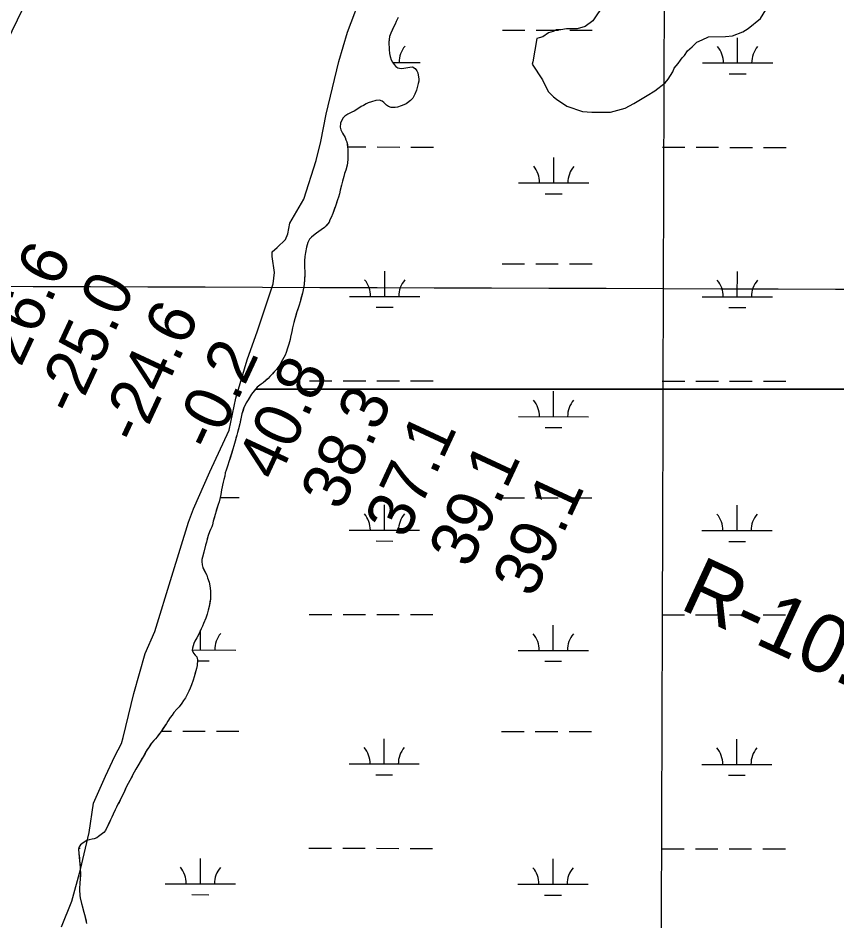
# Model space of a CAD drawing. Extents: x 3148686 to 3186545, y 916144 to 941516.
# Drawn here: x 3159855 to 3161021, y 926690 to 927974 of the extents above; entities that cross this region are included whole.
import ezdxf

# ---------------------------------------------------------------- set-up
doc = ezdxf.new("R2010")
doc.units = 0
for name, color, linetype in [('V-GRID-MAJR', 7, 'Continuous'), ('V-RIVR-EDGE', 7, 'Continuous'), ('V-RIVR-RANG', 7, 'Continuous'), ('V-RIVR-RANG-IDEN', 7, 'Continuous'), ('V-SITE-VEGE', 7, 'Continuous'), ('V-TOPO-BNDY', 7, 'Continuous'), ('V-WETL-SWMP', 7, 'Continuous')]:
    doc.layers.add(name, color=color, linetype=linetype)

msp = doc.modelspace()

# ---------------------------------------------------------------- linework, layer by layer
at = {"layer": 'V-GRID-MAJR'}
for points in [[(3160753.6, 921529.2), (3160773.9, 927589.6), (3160794.2, 933652.6), (3160814.5, 939715.7), (3160814.5, 939718.2)], [(3152944, 927616.7), (3155553.9, 927607.5), (3160773.9, 927589.6), (3165993.8, 927572.5), (3171213.8, 927556.2), (3176433.8, 927540.7), (3181653.7, 927525.9), (3184263.7, 927518.7)]]:
    msp.add_spline(points, degree=3, dxfattribs=at)
at = {"layer": 'V-RIVR-EDGE'}
msp.add_lwpolyline([(3159916.9, 926681.5), (3159931.9, 926718), (3159944.2, 926762.7), (3159956.2, 926815.4), (3159962.4, 926857.4), (3159979.6, 926895.7), (3159993, 926924), (3160002.5, 926942), (3160004.7, 926950.8), (3160020.1, 927013.5), (3160036.3, 927070.4), (3160049.8, 927101.4), (3160074.1, 927180.3), (3160097.7, 927257.3), (3160105.1, 927276.1), (3160128.3, 927328.8), (3160155.9, 927388.1), (3160165.4, 927433.4), (3160181.1, 927487.9), (3160196.1, 927529.3), (3160218.5, 927596.2), (3160220.4, 927612.4), (3160217.1, 927634.9), (3160217.1, 927641.9), (3160223.8, 927647.7), (3160235.8, 927659.2), (3160239.4, 927667.4), (3160242.2, 927682.7), (3160261.8, 927716.7), (3160279.3, 927771.8), (3160286, 927798.9), (3160293.8, 927837.9), (3160311.9, 927912.4), (3160324.2, 927954.4), (3160346.3, 928013.8)], dxfattribs=at)
at = {"layer": 'V-SITE-VEGE'}
for points in [[(3160688.7, 927993.7), (3160673.3, 927970.3), (3160662.2, 927962.5), (3160651.1, 927959.1), (3160635.6, 927959), (3160627.8, 927957.8), (3160621.2, 927957.8), (3160616.7, 927955.5), (3160610.1, 927953.3), (3160602.3, 927947.7), (3160596.8, 927946.5), (3160593.5, 927945.4), (3160588.1, 927912.1), (3160587, 927908.7), (3160601.6, 927886.6), (3160609.5, 927870), (3160617.3, 927862.3), (3160621.7, 927859), (3160636.2, 927849), (3160658.5, 927841.4), (3160671.8, 927840.4), (3160698.5, 927840.5), (3160719.5, 927846.2), (3160731.7, 927852.9), (3160750.5, 927864.1), (3160761.6, 927870.9), (3160776, 927882.1), (3160780.4, 927887.6), (3160787, 927897.7), (3160789.2, 927903.2), (3160794.7, 927909.9), (3160798, 927914.4), (3160800.2, 927917.7), (3160803.5, 927921.1), (3160807.9, 927927.8), (3160814.5, 927933.4), (3160821.1, 927940.1), (3160828.9, 927943.4), (3160837.8, 927947.9), (3160862.2, 927948.1), (3160872.2, 927949.2), (3160886.6, 927954.9), (3160894.3, 927959.4), (3160912, 927973.9), (3160919.7, 927986.2)], [(3160396.1, 927975), (3160393.3, 927969.4), (3160391.8, 927965.6), (3160389.6, 927961.6), (3160385.6, 927952.7), (3160384.1, 927948.1), (3160382.9, 927940.3), (3160382.9, 927936.5), (3160383.3, 927933.5), (3160383.4, 927929.7), (3160384, 927924.1), (3160384.8, 927919.5), (3160386.3, 927914.9), (3160388.1, 927911.7), (3160390.3, 927908.5), (3160392.9, 927905.5), (3160395.9, 927903.6), (3160400.5, 927902.8), (3160404.1, 927903), (3160412.9, 927904.7), (3160416.5, 927904.9)], [(3160416.5, 927904.9), (3160420.4, 927902.7), (3160422.6, 927899.1), (3160424, 927896.3), (3160424.8, 927893.3), (3160425.6, 927887.9), (3160425.5, 927884.7), (3160424.9, 927881.3), (3160423.3, 927875.7), (3160422.1, 927871.9), (3160419.8, 927865.9), (3160417.2, 927860.6), (3160413.8, 927857), (3160407.4, 927852.4), (3160404.2, 927851), (3160400.6, 927849.5), (3160395.4, 927847.7), (3160392.1, 927847.1), (3160386.2, 927847.2), (3160382.6, 927848.4), (3160379.6, 927850.6), (3160375.8, 927854.2), (3160373.4, 927856.2), (3160369.6, 927857.6), (3160364.4, 927856.9), (3160358.2, 927855.3), (3160353.6, 927853.9), (3160350.8, 927852.4), (3160347, 927850.2), (3160343.6, 927848.4), (3160334.4, 927842.5), (3160328.6, 927839.5), (3160324.4, 927837.7), (3160320.1, 927834.9), (3160318.1, 927832.4), (3160315.7, 927828.4), (3160314.3, 927824.8), (3160313.7, 927819), (3160314.8, 927815.2), (3160317, 927810.8), (3160320.6, 927804.4), (3160321.9, 927801), (3160323.3, 927798.2), (3160324.3, 927791), (3160324.5, 927787.4), (3160324.6, 927781.4), (3160324.4, 927777.4), (3160324.4, 927773.4), (3160324.1, 927768.2), (3160323.5, 927765), (3160321.7, 927758.2), (3160319.9, 927753.2), (3160318.8, 927748.8), (3160316.8, 927742.2), (3160315.6, 927736.5), (3160313.7, 927729.3), (3160312.5, 927724.5), (3160311.1, 927719.7), (3160309.7, 927715.7), (3160307, 927706.7), (3160303.2, 927696.4), (3160300.9, 927690.8), (3160299.1, 927687.2), (3160297.9, 927684), (3160296.3, 927681.4), (3160291.2, 927676.6), (3160286.6, 927672.9), (3160280.2, 927668.1), (3160275.6, 927665.1), (3160273, 927662.8), (3160269.8, 927659.8), (3160267.5, 927655.2), (3160265.7, 927648.4), (3160264.3, 927641), (3160263.6, 927635), (3160263, 927628.8), (3160262.8, 927625), (3160262.9, 927618.5), (3160263.3, 927614.5), (3160263.3, 927609.1), (3160262.2, 927595.1), (3160261.4, 927590.3), (3160259.9, 927582.9), (3160256.5, 927570.5), (3160255.2, 927565.9), (3160251.6, 927554.8), (3160249.3, 927546.6), (3160247.5, 927541), (3160246.7, 927537.4), (3160245.7, 927533.6), (3160244.8, 927528.4), (3160243, 927520.2), (3160242.4, 927516.9), (3160240.5, 927510.3), (3160238.9, 927504.5), (3160236.9, 927498.7), (3160235.4, 927494.9), (3160231.6, 927487.9), (3160229.6, 927484.6), (3160227.8, 927481.2), (3160224.9, 927477)], [(3160224.9, 927477), (3160222.9, 927474.4), (3160219.9, 927470.8), (3160211.1, 927461.7), (3160204, 927455.3), (3160201.4, 927453.7), (3160195.4, 927449), (3160193.2, 927446.3)], [(3160193.2, 927446.3), (3160189.4, 927441.8), (3160187.6, 927439.4), (3160182.5, 927431.1), (3160179.9, 927426.7), (3160178.3, 927423.7), (3160176.7, 927420.3), (3160173.8, 927411.1), (3160172.6, 927406.6), (3160170.9, 927397.2), (3160167.7, 927384.6), (3160166.6, 927380.8), (3160164.4, 927372.4), (3160162.4, 927365.6), (3160160.9, 927360.9), (3160155.4, 927343.1), (3160154, 927338.1), (3160151.6, 927331.3), (3160150.1, 927327.1), (3160149.3, 927322.6), (3160148.1, 927318), (3160147.3, 927313.8), (3160145, 927303.2), (3160144, 927296.6), (3160143.1, 927292.2), (3160141.3, 927286), (3160139.9, 927282), (3160135.6, 927267.9), (3160133, 927258.5), (3160132.1, 927253.5), (3160131.1, 927250.3), (3160129.1, 927246.7), (3160127.7, 927243.5), (3160125.8, 927238.2), (3160123.2, 927228.6), (3160122.2, 927224.4), (3160119.7, 927214.4), (3160117.5, 927207.2), (3160116.9, 927204), (3160116.8, 927201), (3160117.4, 927196.4), (3160118.4, 927192.4), (3160123.7, 927181.8), (3160124.9, 927177.8), (3160127.1, 927171.6), (3160128.2, 927166.4), (3160129, 927159.4), (3160129.2, 927156), (3160129.3, 927151.2), (3160128.9, 927147.8), (3160127.5, 927138.8), (3160126, 927131.8), (3160124.4, 927126.1), (3160122.4, 927120.5), (3160119.3, 927112.9), (3160117.5, 927109.1), (3160115.9, 927105.1), (3160111.4, 927095.8), (3160109.6, 927092.6), (3160107, 927087.6), (3160105.6, 927084.6), (3160103.3, 927078), (3160102.9, 927075), (3160104.7, 927070.8), (3160107.1, 927068), (3160109.5, 927065.6), (3160110.8, 927061.2), (3160110, 927053), (3160109.2, 927048.8), (3160105.9, 927036.8), (3160104.3, 927032.3), (3160102.2, 927025.5), (3160100.2, 927021.1), (3160098.4, 927016.7), (3160095.6, 927010.7), (3160093.5, 927007.1), (3160090.9, 927003.2), (3160088.5, 926999.4), (3160084.5, 926994.2), (3160081.3, 926991), (3160077, 926986.1), (3160074.4, 926982.7), (3160071.6, 926979.3), (3160068.2, 926974.1), (3160066.3, 926970.7), (3160058.7, 926959), (3160053.2, 926951.8), (3160050.8, 926949), (3160048.4, 926946.3), (3160045.2, 926942.5), (3160041.6, 926937.5), (3160037.7, 926931.1), (3160033.1, 926923.4), (3160023, 926905.4), (3160020.6, 926901.4), (3160014.1, 926889.5), (3160012.1, 926885.3), (3160009.3, 926879.9), (3160005.4, 926871.2), (3160002.2, 926865), (3160000.6, 926861.4)], [(3160193.2, 927446.3), (3165314.7, 927446.3)], [(3165314.7, 927446.3), (3160193.2, 927446.3)], [(3160000.6, 926861.4), (3159998.9, 926858.2), (3159997.3, 926855.6), (3159995.5, 926851.4), (3159993.5, 926847.7), (3159990.5, 926841.5), (3159988.8, 926837.3), (3159986.8, 926833.3), (3159983.6, 926826.3), (3159979.7, 926818.4), (3159977.3, 926815.6), (3159973.7, 926812.6), (3159969.9, 926810), (3159967.1, 926807.8), (3159963.7, 926806.7), (3159960.5, 926806.1), (3159956.5, 926805.1), (3159953.1, 926803.9), (3159947.9, 926800.8), (3159944.2, 926797.8), (3159942.2, 926795.2), (3159941.2, 926792), (3159941.6, 926785.6), (3159942.9, 926775.4), (3159943.7, 926766), (3159943.8, 926763), (3159944.2, 926758.2), (3159943.3, 926743), (3159942.7, 926736.2), (3159942.5, 926731.6), (3159943, 926728.4), (3159943, 926725.2), (3159944, 926720.4), (3159947.7, 926705.6), (3159949.7, 926699), (3159952.8, 926686)]]:
    msp.add_lwpolyline(points, dxfattribs=at)
at = {"layer": 'V-TOPO-BNDY'}
msp.add_lwpolyline([(3159006.2, 926311.1), (3159280.9, 926819.7), (3159355.2, 926960.9), (3159433.9, 927110.7), (3159462.3, 927164.6), (3160176.1, 928635), (3160389.8, 929116.4), (3160397.9, 929134.5), (3160404.6, 929149.2), (3160858.7, 930130.4), (3161037.6, 930526.5), (3161154.7, 930785.7), (3161271.9, 931050.2), (3161316.1, 931173.6), (3161356.8, 931287.5), (3161429, 931551), (3161684.4, 932501.7), (3161786.7, 932820.9), (3161812.5, 932901.9), (3162033.7, 933562.9)], dxfattribs=at)
at = {"layer": 'V-WETL-SWMP'}
for p, q in [((3160544.5, 927957.3), (3160576.5, 927957.3)), ((3160592.5, 927957.2), (3160624.5, 927957.2)), ((3160640.5, 927957.2), (3160672.5, 927957.2)), ((3160879.3, 927910.5), (3160879.3, 927946.5)), ((3160388.5, 927911), (3160427.4, 927911)), ((3160829.3, 927910.6), (3160929.3, 927910.5)), ((3160867.3, 927895.1), (3160891.3, 927895.1)), ((3160324.3, 927791), (3160350.4, 927791)), ((3160366.4, 927791), (3160398.4, 927790.9)), ((3160414.4, 927790.9), (3160446.4, 927790.9)), ((3160772.3, 927790.5), (3160804.3, 927790.5)), ((3160820.3, 927790.5), (3160852.3, 927790.5)), ((3160868.3, 927790.4), (3160900.3, 927790.4)), ((3160916.3, 927790.4), (3160948.3, 927790.4)), ((3160617.7, 927740), (3160617.7, 927776)), ((3160567.7, 927740), (3160667.7, 927739.9)), ((3160605.6, 927724.5), (3160629.6, 927724.5)), ((3160377, 927578.4), (3160377.1, 927614.4)), ((3160544.1, 927624.6), (3160576.1, 927624.6)), ((3160592.1, 927624.6), (3160624.1, 927624.5)), ((3160640.1, 927624.5), (3160672.1, 927624.5)), ((3160878.9, 927577.8), (3160879, 927613.8)), ((3160327, 927578.4), (3160427, 927578.3)), ((3160828.9, 927577.9), (3160928.9, 927577.8)), ((3160365, 927562.9), (3160389, 927562.9)), ((3160866.9, 927562.4), (3160890.9, 927562.4)), ((3160270, 927458.4), (3160302, 927458.4)), ((3160318, 927458.3), (3160350, 927458.3)), ((3160366, 927458.3), (3160398, 927458.3)), ((3160414, 927458.2), (3160446, 927458.2)), ((3160772, 927457.9), (3160804, 927457.8)), ((3160820, 927457.8), (3160852, 927457.8)), ((3160868, 927457.8), (3160900, 927457.7)), ((3160916, 927457.7), (3160948, 927457.7)), ((3160617.3, 927407.3), (3160617.4, 927443.3)), ((3160567.3, 927407.3), (3160667.3, 927407.2)), ((3160605.3, 927391.9), (3160629.3, 927391.8)), ((3160143.1, 927292.4), (3160169.9, 927292.3)), ((3160376.7, 927245.7), (3160376.7, 927281.7)), ((3160543.8, 927291.9), (3160575.8, 927291.9)), ((3160591.8, 927291.9), (3160623.8, 927291.9)), ((3160639.8, 927291.8), (3160671.8, 927291.8)), ((3160878.6, 927245.2), (3160878.6, 927281.2)), ((3160326.7, 927245.7), (3160426.7, 927245.6)), ((3160828.6, 927245.2), (3160928.6, 927245.1)), ((3160364.7, 927230.3), (3160388.7, 927230.2)), ((3160866.6, 927229.7), (3160890.6, 927229.7)), ((3160269.7, 927125.7), (3160301.7, 927125.7)), ((3160317.7, 927125.7), (3160349.7, 927125.6)), ((3160365.7, 927125.6), (3160397.7, 927125.6)), ((3160413.7, 927125.6), (3160445.7, 927125.5)), ((3160771.6, 927125.2), (3160803.6, 927125.2)), ((3160819.6, 927125.1), (3160851.6, 927125.1)), ((3160867.6, 927125.1), (3160899.6, 927125.1)), ((3160915.6, 927125), (3160947.6, 927125)), ((3160115.1, 927075.1), (3160115.1, 927103.4)), ((3160617, 927074.6), (3160617, 927110.6)), ((3160102.9, 927075.2), (3160165.1, 927075.1)), ((3160567, 927074.7), (3160667, 927074.6)), ((3160110.6, 927059.7), (3160127, 927059.7)), ((3160604.9, 927059.2), (3160628.9, 927059.2)), ((3160059.2, 926959.8), (3160073.5, 926959.8)), ((3160089.5, 926959.7), (3160121.5, 926959.7)), ((3160137.5, 926959.7), (3160169.5, 926959.7)), ((3160543.4, 926959.3), (3160575.4, 926959.2)), ((3160591.4, 926959.2), (3160623.4, 926959.2)), ((3160639.4, 926959.2), (3160671.4, 926959.1)), ((3160376.3, 926913), (3160376.4, 926949)), ((3160878.2, 926912.5), (3160878.3, 926948.5)), ((3160326.3, 926913.1), (3160426.3, 926913)), ((3160828.2, 926912.5), (3160928.2, 926912.4)), ((3160364.3, 926897.6), (3160388.3, 926897.6)), ((3160866.2, 926897.1), (3160890.2, 926897)), ((3159941.6, 926793.4), (3159943.4, 926793.4)), ((3160269.3, 926793.1), (3160301.3, 926793)), ((3160317.3, 926793), (3160349.3, 926793)), ((3160365.3, 926793), (3160397.3, 926792.9)), ((3160413.3, 926792.9), (3160445.3, 926792.9)), ((3160771.3, 926792.5), (3160803.3, 926792.5)), ((3160819.3, 926792.5), (3160851.3, 926792.4)), ((3160867.3, 926792.4), (3160899.3, 926792.4)), ((3160915.3, 926792.4), (3160947.3, 926792.3)), ((3160114.7, 926742.5), (3160114.7, 926778.5)), ((3160616.6, 926741.9), (3160616.6, 926777.9)), ((3160064.7, 926742.5), (3160164.7, 926742.4)), ((3160566.6, 926742), (3160666.6, 926741.9)), ((3160102.7, 926727.1), (3160126.7, 926727)), ((3160604.6, 926726.5), (3160628.6, 926726.5))]:
    msp.add_line(p, q, dxfattribs=at)
for points in [[(3160396.1, 927975), (3160393.3, 927969.4), (3160391.8, 927965.6), (3160389.6, 927961.6), (3160387, 927955.7), (3160385.6, 927952.7), (3160384.1, 927948.1), (3160383.3, 927943.3), (3160382.9, 927940.3), (3160382.9, 927936.5), (3160383.3, 927933.5), (3160383.4, 927929.7), (3160384, 927924.1), (3160384.8, 927919.5), (3160386.3, 927914.9), (3160388.1, 927911.7), (3160390.3, 927908.5), (3160392.9, 927905.5), (3160395.9, 927903.6), (3160400.5, 927902.8), (3160404.1, 927903), (3160407.3, 927903.6), (3160412.9, 927904.7), (3160416.5, 927904.9), (3160420.4, 927902.7), (3160422.6, 927899.1), (3160424, 927896.3), (3160424.8, 927893.3), (3160425.6, 927887.9), (3160425.5, 927884.7)], [(3160425.5, 927884.7), (3160424.9, 927881.3), (3160423.3, 927875.7), (3160422.1, 927871.9), (3160419.8, 927865.9), (3160417.2, 927860.6), (3160413.8, 927857), (3160411.4, 927855.2), (3160407.4, 927852.4), (3160404.2, 927851), (3160400.6, 927849.5), (3160395.4, 927847.7), (3160392, 927847.1), (3160386.2, 927847.2), (3160382.6, 927848.4), (3160379.6, 927850.6), (3160375.8, 927854.2), (3160373.4, 927856.2), (3160369.6, 927857.6), (3160364.4, 927856.9), (3160358.2, 927855.3), (3160353.6, 927853.9), (3160350.8, 927852.4), (3160347, 927850.2), (3160343.6, 927848.4), (3160338.6, 927845.2), (3160334.4, 927842.5), (3160331.4, 927840.9), (3160328.6, 927839.5), (3160324.4, 927837.7), (3160320.1, 927834.9), (3160318.1, 927832.4), (3160315.7, 927828.4), (3160314.3, 927824.8), (3160313.7, 927819), (3160314.8, 927815.2), (3160317, 927810.8), (3160320.6, 927804.4), (3160321.9, 927801), (3160323.3, 927798.2), (3160323.9, 927794), (3160324.3, 927791), (3160324.5, 927787.4), (3160324.6, 927781.4), (3160324.4, 927777.4), (3160324.4, 927773.4), (3160324.1, 927768.2), (3160323.5, 927765), (3160321.7, 927758.2), (3160319.9, 927753.2), (3160318.8, 927748.8), (3160317.8, 927745.6), (3160316.8, 927742.2), (3160315.6, 927736.5), (3160313.7, 927729.3), (3160312.5, 927724.5), (3160311.1, 927719.7), (3160309.7, 927715.7), (3160308.4, 927711.1), (3160307, 927706.7), (3160305.8, 927703.5), (3160303.2, 927696.4), (3160300.9, 927690.8), (3160299.1, 927687.2), (3160297.9, 927684), (3160296.3, 927681.4), (3160293.5, 927678.8), (3160291.2, 927676.6), (3160286.6, 927672.9), (3160280.2, 927668.1), (3160275.6, 927665.1), (3160273, 927662.8), (3160269.8, 927659.8), (3160267.5, 927655.2), (3160265.7, 927648.4), (3160264.3, 927641), (3160263.6, 927635), (3160263, 927628.8), (3160262.8, 927625), (3160262.9, 927618.5), (3160263.3, 927614.5), (3160263.3, 927609.1), (3160263, 927603.9), (3160262.2, 927595.1), (3160261.4, 927590.3), (3160259.9, 927582.9), (3160257.9, 927575.5), (3160256.5, 927570.5), (3160255.2, 927565.9), (3160253, 927559), (3160251.6, 927554.8), (3160250.4, 927550.6), (3160249.3, 927546.6), (3160247.5, 927541), (3160246.7, 927537.4), (3160245.7, 927533.6), (3160244.8, 927528.4), (3160244, 927524.8), (3160243, 927520.2), (3160242.4, 927516.9), (3160241.5, 927513.7)], [(3160241.5, 927513.7), (3160240.5, 927510.3), (3160238.9, 927504.5), (3160236.9, 927498.7), (3160235.4, 927494.9), (3160233.6, 927491.5), (3160231.6, 927487.9), (3160229.6, 927484.6), (3160227.8, 927481.2), (3160224.9, 927477), (3160222.9, 927474.4), (3160219.9, 927470.8), (3160217.3, 927468.2), (3160213.7, 927464.3), (3160211.1, 927461.7), (3160207.1, 927458.1), (3160204, 927455.3), (3160201.4, 927453.7), (3160195.4, 927449), (3160192.6, 927445.6), (3160189.4, 927441.8), (3160187.6, 927439.4), (3160184.7, 927434.5), (3160182.5, 927431.1), (3160179.9, 927426.7), (3160178.3, 927423.7), (3160176.7, 927420.3), (3160175.4, 927416.1), (3160173.8, 927411.1), (3160172.6, 927406.6), (3160171.8, 927402.2), (3160170.9, 927397.2), (3160169.9, 927393.2), (3160168.5, 927388), (3160167.7, 927384.6), (3160166.6, 927380.8), (3160165.4, 927376.4), (3160164.4, 927372.4), (3160162.4, 927365.6), (3160160.9, 927360.9), (3160159.3, 927355.9), (3160156.9, 927348.1), (3160155.4, 927343.1), (3160154, 927338.1), (3160151.6, 927331.3), (3160150.1, 927327.1), (3160149.3, 927322.6), (3160148.1, 927318), (3160147.3, 927313.8), (3160146.4, 927309.6), (3160145, 927303.2), (3160144, 927296.6), (3160143.1, 927292.2), (3160141.3, 927286), (3160139.9, 927282), (3160138.7, 927277.9), (3160137.4, 927273.5), (3160135.6, 927267.9), (3160134.2, 927262.7), (3160133, 927258.5), (3160132.1, 927253.5), (3160131.1, 927250.3), (3160129.1, 927246.7), (3160127.7, 927243.5), (3160125.8, 927238.2), (3160124.4, 927233.2), (3160123.2, 927228.6), (3160122.2, 927224.4), (3160120.7, 927218.4), (3160119.7, 927214.4), (3160118.5, 927210.4), (3160117.5, 927207.2), (3160116.9, 927204), (3160116.8, 927201), (3160117.4, 927196.4), (3160118.4, 927192.4), (3160119.8, 927189.4), (3160123.7, 927181.8), (3160124.9, 927177.8), (3160127.1, 927171.6), (3160128.2, 927166.4), (3160129, 927159.4), (3160129.2, 927156), (3160129.3, 927151.2), (3160128.9, 927147.8), (3160128.3, 927144.2), (3160127.5, 927138.8), (3160126.8, 927135.2), (3160126, 927131.8), (3160124.4, 927126.1), (3160122.4, 927120.5), (3160119.3, 927112.9), (3160117.5, 927109.1), (3160115.9, 927105.1), (3160111.4, 927095.8), (3160109.6, 927092.6), (3160107, 927087.6), (3160105.6, 927084.6), (3160103.3, 927078), (3160102.9, 927075), (3160104.7, 927070.8)], [(3160104.7, 927070.8), (3160107.1, 927068), (3160109.5, 927065.6), (3160110.8, 927061.2), (3160110, 927053), (3160109.2, 927048.8), (3160107.9, 927044), (3160105.9, 927036.8), (3160104.3, 927032.3), (3160102.2, 927025.5), (3160100.2, 927021.1), (3160098.4, 927016.7), (3160095.6, 927010.7), (3160093.5, 927007.1), (3160090.9, 927003.2), (3160088.5, 926999.4), (3160084.5, 926994.2), (3160081.3, 926991), (3160077, 926986.1), (3160074.4, 926982.7), (3160071.6, 926979.3), (3160068.2, 926974.1), (3160066.3, 926970.7), (3160061.9, 926963.8), (3160058.7, 926959), (3160055.3, 926954.6), (3160053.2, 926951.8), (3160050.8, 926949), (3160048.4, 926946.3), (3160045.2, 926942.5), (3160043.4, 926940.1), (3160041.6, 926937.5), (3160039.2, 926933.7), (3160037.7, 926931.1), (3160035.9, 926928.1), (3160033.1, 926923.4), (3160031.1, 926919.8), (3160029.5, 926917)], [(3160029.5, 926917), (3160028.9, 926916), (3160025.4, 926909.6), (3160023, 926905.4), (3160020.6, 926901.4), (3160017.6, 926895.9), (3160016.1, 926893.1), (3160014.1, 926889.5), (3160012.1, 926885.3), (3160009.3, 926879.9), (3160007.2, 926875.1), (3160005.4, 926871.2), (3160002.2, 926865), (3160000.6, 926861.4), (3159998.8, 926858.2), (3159997.3, 926855.6), (3159995.5, 926851.4), (3159993.5, 926847.7), (3159991.9, 926844.3), (3159990.5, 926841.5), (3159988.8, 926837.3), (3159986.8, 926833.3), (3159985.2, 926829.9), (3159983.6, 926826.3), (3159982, 926823.3), (3159979.7, 926818.4), (3159977.3, 926815.6), (3159973.7, 926812.6), (3159969.9, 926810), (3159967.1, 926807.8), (3159963.7, 926806.7), (3159960.5, 926806.1), (3159956.5, 926805.1), (3159953.1, 926803.9), (3159947.9, 926800.8), (3159944.2, 926797.8), (3159942.2, 926795.2), (3159941.2, 926792), (3159941.6, 926785.6), (3159942, 926782.6), (3159942.5, 926778.4), (3159942.9, 926775.4), (3159943.5, 926769), (3159943.7, 926766), (3159943.8, 926763), (3159944.2, 926758.2), (3159944, 926755), (3159943.6, 926749.8), (3159943.3, 926743), (3159942.7, 926736.2), (3159942.5, 926731.6), (3159943, 926728.4), (3159943, 926725.2), (3159944, 926720.4), (3159945.4, 926714.6), (3159946.7, 926709.8), (3159947.7, 926705.6), (3159949.7, 926699), (3159951, 926693.6), (3159952, 926689.2)]]:
    msp.add_lwpolyline(points, dxfattribs=at)
for centre, start, end in [((3160432.6, 927911.5), 139.1678, 180.7115), ((3160824, 927911), 359.1678, 40.7115), ((3160934.5, 927910.9), 139.1678, 180.7115), ((3160562.4, 927740.5), 359.1678, 40.7115), ((3160672.9, 927740.4), 139.1678, 180.7115), ((3160321.8, 927578.9), 359.1678, 40.7115), ((3160432.3, 927578.8), 139.1678, 180.7115), ((3160823.7, 927578.4), 359.1678, 40.7115), ((3160934.2, 927578.2), 139.1678, 180.7115), ((3160562.1, 927407.8), 359.1678, 40.7115), ((3160672.6, 927407.7), 139.1678, 180.7115), ((3160321.4, 927246.2), 359.1678, 40.7115), ((3160431.9, 927246.1), 139.1678, 180.7115), ((3160823.3, 927245.7), 359.1678, 40.7115), ((3160933.8, 927245.6), 139.1678, 180.7115), ((3160170.3, 927075.6), 139.1678, 180.7115), ((3160561.7, 927075.2), 359.1678, 40.7115), ((3160672.2, 927075), 139.1678, 180.7115), ((3160321.1, 926913.5), 359.1678, 40.7115), ((3160431.6, 926913.4), 139.1678, 180.7115), ((3160823, 926913), 359.1678, 40.7115), ((3160933.5, 926912.9), 139.1678, 180.7115), ((3160059.5, 926743), 359.1678, 40.7115), ((3160169.9, 926742.9), 139.1678, 180.7115), ((3160561.4, 926742.5), 359.1678, 40.7115), ((3160671.9, 926742.4), 139.1678, 180.7115)]:
    msp.add_arc(centre, 35.2, start, end, dxfattribs=at)

# ---------------------------------------------------------------- texts
at = {"layer": 'V-RIVR-RANG'}
for s, p in [('-26.6', (3159846.4, 927449.3)), ('-25.0', (3159936.8, 927406.4)), ('-24.6', (3160028, 927365.4)), ('-0.2', (3160133.5, 927355.3)), ('40.8', (3160224.3, 927313.3)), ('38.3', (3160315.1, 927271.4)), ('37.1', (3160406.9, 927231.5)), ('39.1', (3160497.6, 927189.6)), ('39.1', (3160588.4, 927147.6))]:
    msp.add_text(s, height=67, rotation=65.0483, dxfattribs=at).set_placement(p)
at = {"layer": 'V-RIVR-RANG-IDEN'}
msp.add_text('R-10.2A', height=83, rotation=335.1939, dxfattribs=at).set_placement((3160794.9, 927134.8))

doc.saveas('drawing.dxf')
